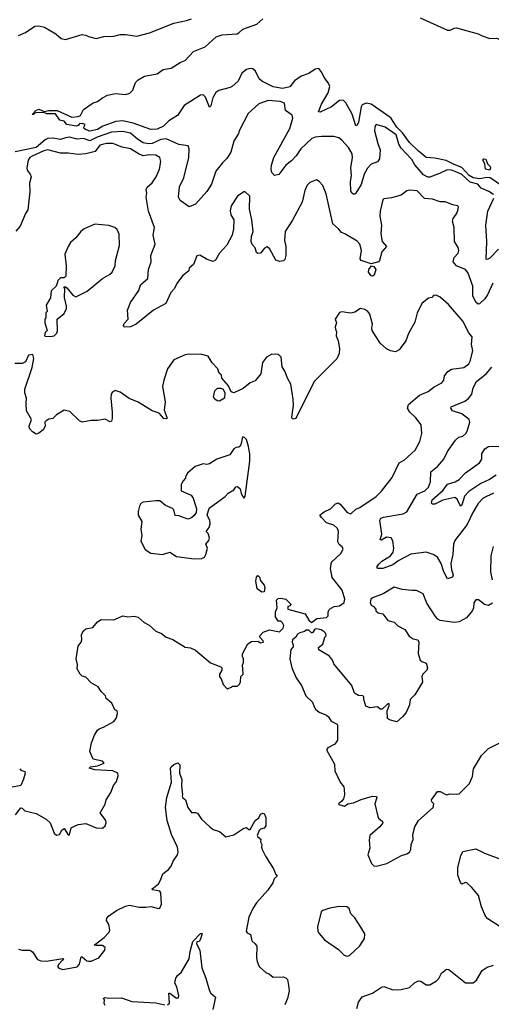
# Model space of a CAD drawing. Extents: x 2086813 to 2278017, y 548126 to 753336.
# Tile 259 of 461: x 2151865 to 2155568, y 686289 to 694029. Entities that reach past the tile are written whole.
import ezdxf

# ---------------------------------------------------------------- set-up
doc = ezdxf.new("R2010")
doc.units = 0

msp = doc.modelspace()

# ---------------------------------------------------------------- linework, layer by layer
at = {"layer": '0CON10XD'}
for points in [[(2151854.5, 693905.5), (2151911.1, 693928.9), (2151985, 693977.1), (2152015, 693981.4), (2152059.5, 693969.5), (2152148.3, 693918.3), (2152191.7, 693881.7), (2152225, 693874), (2152355, 693913.3), (2152385, 693908.8), (2152405, 693896.7), (2152465, 693880.8), (2152525, 693897.5), (2152605, 693900.8), (2152655, 693912.5), (2152695, 693913.1), (2152785, 693899.2), (2152885, 693925.7), (2153075, 694002.9), (2153175, 694022.5), (2153215, 694037.1)], [(2155699.9, 692689.9), (2155557.7, 692785), (2155535, 692789.6), (2155475, 692779.2), (2155425, 692785.1), (2155394.7, 692804.7), (2155335, 692868), (2155275, 692890.3), (2155212.6, 692922.6), (2155125, 692940), (2155055.8, 692945), (2155034.8, 692964.8), (2154995, 692994.6), (2154925, 693062.9), (2154869.3, 693139.3), (2154825.5, 693185), (2154778.1, 693258.1), (2154625, 693365.9), (2154586.2, 693373.8), (2154555, 693360.8), (2154546.9, 693343.1), (2154525, 693223.8), (2154515, 693201.2), (2154505, 693193.8), (2154475.8, 693285.8), (2154425, 693375.7), (2154405, 693395.6), (2154376.9, 693393.1), (2154312.5, 693345), (2154225, 693302), (2154210, 693305), (2154235, 693365.8), (2154286.5, 693453.5), (2154300.4, 693505), (2154290.4, 693530.4), (2154254.5, 693575), (2154236.5, 693615), (2154213.3, 693645), (2154185, 693641.2), (2154135, 693605.7), (2154075, 693584.6), (2154022.7, 693547.3), (2153985, 693502.5), (2153927.3, 693487.3), (2153855, 693501.7), (2153765, 693546.6), (2153745.1, 693565.1), (2153716.7, 693625), (2153695, 693642.5), (2153675, 693645.2), (2153645, 693638.4), (2153610.1, 693609.9), (2153580, 693545), (2153535, 693505.7), (2153516.7, 693495), (2153428, 693472), (2153405, 693457.5), (2153382.2, 693415), (2153365, 693352.5), (2153355, 693342.5), (2153325, 693420.8), (2153305, 693437.5), (2153285, 693435.7), (2153155.5, 693354.5), (2153103.2, 693276.8), (2153036.6, 693233.4), (2152995, 693193.3), (2152945, 693169.5), (2152895, 693165.6), (2152756.7, 693216.7), (2152675, 693233.8), (2152621.1, 693228.9), (2152517.9, 693192.1), (2152475, 693165.7), (2152415, 693154), (2152382.5, 693165), (2152371.2, 693175), (2152368.8, 693185), (2152380, 693205), (2152355, 693213.8), (2152335, 693211.2), (2152323, 693197), (2152308, 693192), (2152235.8, 693205.8), (2152215, 693232.5), (2152180.6, 693240.6), (2152145, 693290), (2152079.3, 693289.3), (2152055, 693300), (2151993, 693297), (2151978.3, 693291.7), (2151975, 693284), (2151963.6, 693283.6), (2151991.2, 693315), (2152015, 693325.7), (2152056.4, 693306.4), (2152095, 693315.6), (2152160, 693315), (2152275, 693263.3), (2152325, 693267.5), (2152343, 693277), (2152365, 693322.5), (2152441.2, 693375), (2152476.2, 693385), (2152515, 693415.6), (2152555, 693436.9), (2152618, 693448), (2152695, 693442.2), (2152728.8, 693451.2), (2152753.3, 693475), (2152775.4, 693535), (2152795, 693557.3), (2152845.8, 693584.2), (2152945, 693604.4), (2152992.7, 693637.3), (2153055, 693648.1), (2153125, 693693.3), (2153165, 693707.3), (2153230.3, 693779.7), (2153320.5, 693815), (2153406.4, 693893.6), (2153455, 693908.9), (2153571.3, 693918.7), (2153586.2, 693925), (2153617.5, 693955), (2153727, 693993), (2153775, 694036.7)], [(2155010, 694045), (2155225, 693945.8), (2155244.1, 693945.9), (2155275, 693963.8), (2155295, 693966.2), (2155465, 693918.1), (2155495, 693903.3), (2155555, 693881.1), (2155605, 693883.6), (2155625, 693877.7), (2155677.4, 693847.4), (2155725, 693803.8), (2155765, 693791.2), (2155805, 693768.8), (2156006.7, 693723.3), (2156017.5, 693735), (2156006.7, 693765), (2156010, 693795), (2156075, 693806.9), (2156095, 693821.4), (2156128.8, 693861.2), (2156150, 693940), (2156178.3, 693961.7), (2156246.2, 694035)], [(2155583.8, 692653.8), (2155548.1, 692678.1), (2155488, 692705), (2155461.2, 692735), (2155402.6, 692752.6), (2155335, 692811), (2155283.1, 692835), (2155254.7, 692845.3), (2155222.2, 692847.8), (2155160.9, 692819.1), (2155085, 692791.5), (2155068.5, 692791.5), (2155035, 692809.3), (2154967.7, 692887.7), (2154945, 692930.4), (2154859, 693019), (2154841.7, 693051.7), (2154820.2, 693125), (2154735, 693184.1), (2154665, 693205.8), (2154653.8, 693186.2), (2154651.1, 693155), (2154675.6, 693055), (2154695.5, 693005), (2154690.9, 692935), (2154675, 692910.6), (2154625, 692893.5), (2154595, 692861.8), (2154568.4, 692815), (2154546, 692734), (2154503.8, 692666.2), (2154495, 692657.5), (2154485, 692657.8), (2154473.8, 692665), (2154465, 692683.8), (2154461.9, 692755), (2154470, 692805), (2154464.4, 692865.6), (2154478.1, 692945), (2154475.8, 692975), (2154447.2, 693025), (2154395, 693082.9), (2154370.7, 693100.7), (2154332.1, 693112.1), (2154235, 693111.1), (2154184.5, 693104.5), (2154159.5, 693095), (2154071.8, 693015), (2154035, 692958.5), (2153999.8, 692920.2), (2153953.6, 692885), (2153898.3, 692811.7), (2153865, 692803.3), (2153845, 692826.7), (2153840.4, 692855), (2153842.7, 692885), (2153861.1, 692945), (2153985.2, 693174.8), (2154010, 693255), (2154005, 693278.8), (2153952.9, 693315), (2153945, 693373.3), (2153910, 693385), (2153815, 693394), (2153741.7, 693368.3), (2153659.5, 693290.5), (2153591.4, 693161.4), (2153583.3, 693135), (2153546.5, 693073.5), (2153523.4, 692986.6), (2153492.4, 692937.6), (2153456.2, 692905), (2153405, 692838.8), (2153369.6, 692735), (2153335, 692677.5), (2153245, 692580), (2153195, 692556.7), (2153125, 692606.7), (2153112.5, 692635), (2153120.8, 692715), (2153154.4, 692785), (2153192.2, 692945), (2153195.8, 693015), (2153187.3, 693037.3), (2153115, 693047.1), (2153015, 693092.6), (2152973.9, 693086.1), (2152905, 693055.6), (2152875, 693052.5), (2152835, 693061.1), (2152790.3, 693090.3), (2152735, 693137.3), (2152675, 693149.2), (2152585, 693144.1), (2152473.9, 693105), (2152415, 693077.5), (2152365, 693094.2), (2152315, 693089.5), (2152255, 693104.8), (2152225, 693101.6), (2152185, 693087.3), (2152125, 693097.3), (2152085, 693095.7), (2152064.4, 693085), (2151995, 693025.6), (2151830.3, 692989.7)], [(2152780, 691635), (2152735, 691613.8), (2152685, 691613.3), (2152680, 691625), (2152685, 691640), (2152716.7, 691675), (2152712, 691745), (2152736, 691805), (2152800.9, 691899.1), (2152814.2, 691945.8), (2152872, 691995), (2152877.5, 692065), (2152898.1, 692125), (2152895.6, 692175), (2152928.1, 692265), (2152912.5, 692335), (2152924.6, 692395), (2152876.4, 692525), (2152857.1, 692635), (2152862.9, 692665), (2152858.6, 692695), (2152866.8, 692713.2), (2152904.3, 692745.7), (2152936, 692795), (2152963.6, 692853.6), (2152974.2, 692915), (2152964, 692945), (2152935, 692963.1), (2152885, 692966.9), (2152835, 692958.5), (2152803.3, 692973.3), (2152735, 693014.6), (2152668.3, 693028.3), (2152595, 693055.4), (2152546.5, 693056.5), (2152495, 693042.5), (2152457.7, 692992.3), (2152384.2, 692974.2), (2152325, 692969.1), (2152245, 692980.5), (2152185, 692980), (2152085, 693005.3), (2152055, 692998.6), (2151963.1, 692955), (2151945.6, 692945), (2151930.9, 692925), (2151921.2, 692865), (2151922.7, 692845), (2151946.7, 692815), (2151954.4, 692795), (2151942.5, 692745), (2151944.5, 692675), (2151930, 692535), (2151909.4, 692505), (2151870, 692405), (2151835, 692366.2)], [(2155555, 692847.5), (2155522.5, 692855), (2155517, 692897), (2155500, 692925), (2155510, 692935), (2155525, 692932.5), (2155537.5, 692895), (2155560, 692875), (2155562.5, 692865), (2155555, 692847.5)], [(2155580.9, 691959.1), (2155537.6, 691865), (2155516.1, 691835), (2155475, 691794.4), (2155465, 691793.1), (2155448.1, 691805), (2155421.5, 691855), (2155421.5, 691935), (2155385.3, 692035.3), (2155364.4, 692065), (2155295, 692094.5), (2155267.8, 692125), (2155275, 692158.8), (2155307.1, 692195), (2155313.3, 692215), (2155308.2, 692238.2), (2155280, 692285), (2155275.8, 692395), (2155262.5, 692445), (2155268, 692465), (2155295, 692502.5), (2155305, 692529.2), (2155311.1, 692555), (2155305.4, 692565), (2155265, 692573.9), (2155205, 692598.4), (2155165, 692597.3), (2155105, 692618.8), (2155042.6, 692622.6), (2154985, 692682.5), (2154925, 692688.8), (2154905, 692683.3), (2154859.7, 692650.3), (2154785, 692627.5), (2154725, 692620), (2154715, 692612.5), (2154694.3, 692524.3), (2154693.5, 692485), (2154704.5, 692415), (2154699.6, 692345), (2154710.5, 692285), (2154744, 692245), (2154708.6, 692205), (2154690, 692135), (2154681.2, 692125), (2154625, 692110), (2154545, 692136), (2154538.6, 692148.6), (2154548.5, 692215), (2154535, 692265.8), (2154515, 692288.1), (2154417, 692347), (2154392.5, 692355), (2154368.8, 692385), (2154323.8, 692423.8), (2154271.1, 692661.1), (2154244.4, 692724.4), (2154216.6, 692756.6), (2154195, 692770), (2154141.7, 692748.3), (2154121.7, 692728.3), (2154104.4, 692685.6), (2154083.5, 692595), (2154007.4, 692452.6), (2153950, 692365), (2153944.4, 692295), (2153955.7, 692245.7), (2153955.7, 692175), (2153945.6, 692144.4), (2153935, 692133.3), (2153905, 692127.5), (2153875, 692140), (2153825, 692230), (2153805, 692243.3), (2153786.1, 692233.9), (2153755, 692193.8), (2153735, 692190), (2153725, 692200), (2153713.8, 692235), (2153691.3, 692261.3), (2153683.3, 692285), (2153684.4, 692325), (2153698.1, 692365), (2153686.9, 692456.9), (2153669.5, 692539.5), (2153670.7, 692640.7), (2153635, 692676.7), (2153625, 692676.2), (2153575, 692642), (2153524.6, 692565.4), (2153516.2, 692526.2), (2153523.8, 692495), (2153546.2, 692455), (2153544.2, 692385), (2153534, 692335), (2153492.1, 692257.9), (2153433.3, 692195), (2153402.5, 692137.5), (2153385, 692127.5), (2153336.7, 692145), (2153278.6, 692178.6), (2153255, 692173.8), (2153228.8, 692105), (2153196.7, 692075), (2153193.8, 692055), (2153144, 692016), (2153100, 691955), (2153081.4, 691915), (2153050.8, 691885), (2153012.7, 691797.3), (2152915, 691746.7), (2152780, 691635)], [(2155624.2, 692225.8), (2155555, 692154.3), (2155535, 692144), (2155526.1, 692146.1), (2155531.3, 692285), (2155524.7, 692415), (2155541.4, 692525), (2155586.8, 692625)], [(2152105, 691537.5), (2152135, 691543.3), (2152156.2, 691565), (2152163, 691583), (2152160, 691675), (2152215, 691720), (2152231.7, 691758.3), (2152233, 691777), (2152216.2, 691845), (2152220, 691915), (2152211.7, 691928.3), (2152225, 691930), (2152235, 691922.5), (2152283, 691863), (2152305, 691851.2), (2152395, 691893.8), (2152515.7, 691994.3), (2152570, 692025), (2152591.2, 692045), (2152614, 692095), (2152617.1, 692135), (2152648.9, 692255), (2152645, 692343.3), (2152629.7, 692379.7), (2152612.5, 692395), (2152565, 692412.5), (2152455, 692421.2), (2152372.5, 692385), (2152345, 692363.3), (2152305.7, 692314.3), (2152265, 692276.7), (2152244.4, 692245.6), (2152220, 692185), (2152228.8, 692095), (2152226.4, 692013.6), (2152215, 692000), (2152185, 692000), (2152165, 691980), (2152162.5, 691965), (2152152.5, 691935), (2152113, 691897), (2152107, 691843), (2152072.5, 691785), (2152080, 691735), (2152070, 691725), (2152070, 691685), (2152062.5, 691675), (2152062.5, 691645), (2152080, 691585), (2152065, 691570), (2152060, 691545), (2152065, 691540), (2152105, 691537.5)], [(2154635, 692012.5), (2154623.8, 692015), (2154604, 692045), (2154606.2, 692065), (2154626.1, 692093.9), (2154645, 692088), (2154660, 692065), (2154648.1, 692021.9), (2154635, 692012.5)], [(2154387.3, 689832.7), (2154403.9, 689866.1), (2154395.7, 689885), (2154373.7, 689903.7), (2154362.7, 689925), (2154368.2, 690005), (2154359.6, 690029.6), (2154332.5, 690055), (2154274, 690075), (2154234, 690115), (2154222, 690135), (2154255, 690160.6), (2154306, 690185), (2154345, 690224.2), (2154365, 690230.8), (2154380.7, 690220.7), (2154435, 690154.2), (2154465, 690144.2), (2154505, 690182), (2154535, 690194.3), (2154665, 690281.4), (2154705, 690322.5), (2154788.5, 690431.5), (2154844.6, 690545.4), (2154882.4, 690567.6), (2154970, 690645), (2155007.4, 690712.6), (2155021.4, 690775), (2155015.8, 690845), (2154975, 690900), (2154928, 690945), (2154910.8, 690975), (2154918.1, 691005), (2155005, 691077.5), (2155073, 691107), (2155118, 691142), (2155180, 691175), (2155193.8, 691195), (2155200.5, 691229.5), (2155226.1, 691263.9), (2155255, 691281.2), (2155352.5, 691295), (2155390, 691325), (2155401.4, 691345), (2155421.4, 691425), (2155412.5, 691475), (2155416.7, 691535), (2155388.8, 691568.8), (2155346.2, 691656.2), (2155231.2, 691791.2), (2155165, 691847.5), (2155135, 691862.5), (2155115, 691860), (2155100, 691845), (2155075, 691840), (2155025, 691800), (2154986.2, 691725), (2154967.9, 691652.1), (2154917.3, 691562.7), (2154895.7, 691504.3), (2154853.3, 691445), (2154845, 691433.3), (2154815, 691417.5), (2154775, 691426.7), (2154745, 691442.5), (2154695, 691486.7), (2154632.9, 691585), (2154630, 691605), (2154635.8, 691635), (2154614.4, 691715), (2154599.4, 691735), (2154575, 691751.9), (2154541.7, 691758.3), (2154495, 691730), (2154465, 691722.5), (2154395, 691732.5), (2154375, 691727.5), (2154342.5, 691675), (2154352.5, 691645), (2154342.5, 691615), (2154343.3, 691595), (2154352.5, 691575), (2154348.8, 691545), (2154366, 691505), (2154376.1, 691443.9), (2154373.8, 691405), (2154355, 691363.3), (2154178, 691185), (2154032, 690895), (2154015, 690888), (2154005, 690893.3), (2154000.8, 690905), (2154016, 690995), (2154013.1, 691045), (2153992.5, 691165), (2153969.2, 691205), (2153947, 691267), (2153925, 691300), (2153918.8, 691375), (2153897.7, 691397.7), (2153845, 691399.4), (2153802.6, 691377.4), (2153771.9, 691335), (2153758.1, 691245), (2153715, 691190), (2153675, 691174), (2153620.3, 691129.7), (2153545, 691096), (2153525, 691102.5), (2153505, 691150), (2153451.7, 691211.7), (2153450, 691235), (2153431.7, 691251.7), (2153420, 691285), (2153375, 691332.5), (2153343.9, 691383.9), (2153295, 691396.2), (2153195, 691398.8), (2153165, 691393.3), (2153073.9, 691356.1), (2153026, 691284), (2152996, 691195), (2152987.5, 691145), (2153005.9, 691024.1), (2152998.3, 690958.3), (2153023.9, 690896.1), (2153015, 690890.6), (2152996.7, 690895), (2152960, 690935), (2152905, 690954.5), (2152795, 691022.9), (2152725, 691050.8), (2152655, 691100), (2152615, 691113.3), (2152590.5, 691099.5), (2152583.3, 691085), (2152580, 691055), (2152591.2, 690945), (2152591.2, 690895), (2152585, 690872.5), (2152575, 690867.5), (2152535, 690887.5), (2152475, 690878.1), (2152425, 690878.8), (2152355.7, 690865.7), (2152333.3, 690875), (2152259.7, 690949.7), (2152215, 690960), (2152155, 690924), (2152125, 690894), (2152095, 690887.5), (2152073.3, 690875), (2152063.3, 690865), (2152064.2, 690835), (2152050, 690805), (2152015, 690779.2), (2151995, 690772), (2151965, 690788), (2151942, 690815), (2151940, 690835), (2151957.5, 690885), (2151917.5, 690955), (2151915.6, 691015.6), (2151917.5, 691055), (2151906.2, 691095), (2151906.2, 691125), (2151962.5, 691295), (2151976.7, 691365), (2151968.3, 691398.3), (2151935, 691392.5), (2151909.3, 691340.7), (2151885, 691327.5), (2151827, 691327)], [(2155585, 690306.7), (2155505, 690268.1), (2155465, 690225.7), (2155422.1, 690155), (2155379.4, 690060.6), (2155282.5, 689935), (2155271.3, 689905), (2155266.8, 689825), (2155250.4, 689755), (2155254.4, 689705.6), (2155268.5, 689665), (2155262, 689648), (2155223.4, 689633.4), (2155195, 689688), (2155174.6, 689754.6), (2155145, 689803.8), (2155110, 689825), (2155055, 689842.5), (2154935, 689827.8), (2154841.3, 689778.7), (2154795.6, 689744.4), (2154715, 689713.6), (2154676.2, 689715), (2154670, 689725), (2154685, 689750), (2154708.3, 689771.7), (2154776.2, 689815), (2154796.8, 689843.2), (2154801.9, 689875), (2154795, 689932.5), (2154782.5, 689955), (2154745, 689960.8), (2154705, 689938.8), (2154695, 689940), (2154708.9, 689985), (2154691.9, 690095), (2154700.5, 690109.5), (2154721.1, 690118.9), (2154875, 690145.8), (2154905, 690160.8), (2154985, 690299.4), (2155045, 690325.4), (2155074.6, 690355), (2155090.9, 690395), (2155094.2, 690475.8), (2155144.6, 690515.4), (2155194.4, 690575), (2155223.3, 690635), (2155286.1, 690723.9), (2155313.8, 690746.2), (2155345, 690755.8), (2155368, 690775), (2155379.2, 690795), (2155398.8, 690865), (2155393.3, 690885), (2155335, 690930), (2155263.8, 690955), (2155250, 690975), (2155253.3, 690985), (2155359.7, 691030.3), (2155388.3, 691051.7), (2155414.7, 691085.3), (2155425.9, 691135), (2155450.3, 691185), (2155528.2, 691245), (2155572.4, 691297.6)], [(2153435, 691030), (2153415, 691032.5), (2153397, 691047), (2153387.5, 691065), (2153398.3, 691111.7), (2153418.3, 691131.7), (2153445, 691132.5), (2153463.6, 691123.6), (2153476, 691096), (2153472, 691055), (2153435, 691030)], [(2153235, 689790), (2153295, 689793.3), (2153315.8, 689804.2), (2153325.9, 689824.1), (2153340, 689875), (2153327.5, 689905), (2153350, 689935), (2153356.2, 689955), (2153345, 689990), (2153330, 690005), (2153353.3, 690036.7), (2153360, 690065), (2153357.5, 690095), (2153336.7, 690135), (2153351.7, 690188.3), (2153478.3, 690281.7), (2153501.7, 690308.3), (2153546.4, 690333.6), (2153563, 690357), (2153575, 690360), (2153595, 690340), (2153604.1, 690304.1), (2153625, 690267.5), (2153635, 690282.5), (2153672.7, 690557.3), (2153673.1, 690615), (2153662.2, 690675), (2153645, 690728), (2153631.2, 690745), (2153615, 690750), (2153605, 690697.5), (2153595, 690677.5), (2153585, 690667.5), (2153565, 690666.7), (2153545, 690656.7), (2153515, 690607.5), (2153412.5, 690575), (2153355, 690537.5), (2153335, 690533.3), (2153305, 690537.5), (2153243, 690517), (2153182.5, 690465), (2153167.5, 690435), (2153167.5, 690425), (2153147.5, 690405), (2153132.5, 690375), (2153132.5, 690325), (2153210.5, 690290.5), (2153227, 690267), (2153252.5, 690185), (2153250, 690155), (2153235, 690132.5), (2153215, 690113.3), (2153185, 690102.5), (2153115, 690129.2), (2153085, 690132.5), (2153075.7, 690175), (2153065, 690187.5), (2153009.5, 690209.5), (2152965, 690245.8), (2152935, 690248), (2152833.2, 690236.8), (2152816.2, 690225), (2152804.4, 690205.6), (2152794.2, 690164.2), (2152796, 690135), (2152823.9, 690083.9), (2152816.2, 690025), (2152824, 689975), (2152815, 689930), (2152850, 689865), (2152895, 689836.2), (2152985, 689825.6), (2153045, 689843.8), (2153095, 689810), (2153235, 689790)], [(2155605, 690448.6), (2155554.4, 690415.6), (2155485, 690384.1), (2155390.5, 690319.5), (2155356, 690284), (2155335, 690213.3), (2155325, 690206), (2155299.9, 690259.9), (2155282.1, 690272.1), (2155187.2, 690252.8), (2155125, 690219.4), (2155105, 690221.2), (2155098, 690228), (2155103.8, 690255), (2155190.1, 690329.9), (2155222.5, 690377.5), (2155283.6, 690396.4), (2155315.6, 690415), (2155365, 690466.9), (2155475, 690546), (2155494.2, 690575), (2155494, 690615), (2155515.6, 690655), (2155545, 690673.6), (2155635, 690676.9)], [(2151831.2, 687778.8), (2151875, 687832.5), (2151885, 687830), (2151905, 687810), (2151995, 687790), (2152073, 687743), (2152103.8, 687715), (2152136.2, 687635), (2152155, 687618.8), (2152177.3, 687622.7), (2152195, 687657.5), (2152215, 687670), (2152245, 687620), (2152255, 687620), (2152270, 687675), (2152295, 687690), (2152325, 687702.5), (2152385, 687710), (2152465, 687676.7), (2152515, 687672.5), (2152535, 687692.5), (2152543.3, 687715), (2152540, 687735), (2152496.7, 687795), (2152536.8, 687863.2), (2152545, 687897.5), (2152580, 687955), (2152601.7, 688008.3), (2152625, 688040), (2152638.8, 688085), (2152635, 688106.7), (2152595, 688124), (2152455, 688132.5), (2152410, 688145), (2152420, 688155), (2152475, 688163.3), (2152527.5, 688185), (2152515, 688200), (2152442.5, 688215), (2152416.7, 688275), (2152430, 688345), (2152453.3, 688405), (2152477, 688443), (2152490, 688455), (2152523.3, 688466.7), (2152605, 688512.5), (2152622.5, 688535), (2152632.5, 688575), (2152630, 688595), (2152612.5, 688605), (2152587.5, 688655), (2152543.6, 688693.6), (2152537.5, 688715), (2152505, 688746.7), (2152481.2, 688785), (2152427, 688817), (2152385, 688860), (2152355, 688868.8), (2152340.8, 688885), (2152317.5, 688925), (2152319.5, 688959.5), (2152307.5, 689005), (2152323.8, 689105), (2152346.7, 689135), (2152352.5, 689155), (2152350, 689195), (2152366.2, 689225), (2152385, 689240), (2152438.8, 689251.2), (2152475, 689296.2), (2152505, 689314), (2152605, 689311.4), (2152675, 689343.3), (2152715, 689333.8), (2152765, 689341.4), (2152795, 689332.5), (2152841.2, 689291.2), (2152880.3, 689270.3), (2152935, 689221.2), (2152977.5, 689205), (2153015.8, 689175.8), (2153067, 689157), (2153165, 689096.7), (2153205, 689090), (2153245, 689073.8), (2153363.9, 688973.9), (2153445, 688942.5), (2153452.5, 688935), (2153452.5, 688915), (2153432.5, 688885), (2153433, 688863), (2153447, 688847), (2153463, 688803), (2153495, 688770), (2153528.3, 688781.7), (2153535, 688790), (2153575, 688790), (2153590, 688805), (2153597.5, 688825), (2153600, 688865), (2153620, 688885), (2153616.2, 688926.2), (2153613.3, 688955), (2153622.5, 688975), (2153622.5, 689005), (2153613.6, 689023.6), (2153613.8, 689045), (2153655, 689123.3), (2153685, 689140), (2153735, 689143.3), (2153755, 689131.2), (2153780, 689135), (2153776.4, 689146.4), (2153750, 689175), (2153750, 689185), (2153776.4, 689213.6), (2153825, 689233.8), (2153905, 689217.5), (2153933.8, 689245), (2153937.7, 689267.7), (2153928.3, 689288.3), (2153915, 689300), (2153895, 689300), (2153873.8, 689335), (2153872.5, 689375), (2153887.5, 689405), (2153880, 689465), (2153895, 689480), (2153915, 689482.5), (2153955, 689472.5), (2153992.5, 689435), (2153988.3, 689421.7), (2153970, 689415), (2153970, 689395), (2154105, 689358.8), (2154135, 689307.5), (2154155, 689290), (2154198.3, 689321.7), (2154275, 689330), (2154287, 689343), (2154286.7, 689375), (2154296.1, 689393.9), (2154335, 689416.2), (2154375, 689420.8), (2154412.3, 689447.7), (2154417.1, 689475), (2154397.3, 689545), (2154319.4, 689645), (2154305.8, 689715), (2154314, 689765), (2154387.3, 689832.7)], [(2155582.3, 689887.7), (2155564, 689815), (2155562.5, 689685), (2155574.2, 689625.8)], [(2153765, 689527.5), (2153730, 689555), (2153720, 689615), (2153723, 689647), (2153735, 689660), (2153750, 689645), (2153753, 689623), (2153783.3, 689585), (2153790, 689565), (2153785, 689532.5), (2153765, 689527.5)], [(2155577.4, 689442.6), (2155545, 689423.1), (2155515, 689433.1), (2155467.9, 689467.9), (2155445, 689468), (2155430.8, 689445), (2155428.6, 689405), (2155420, 689385), (2155372.7, 689327.3), (2155315, 689294.5), (2155275, 689291.5), (2155167, 689307), (2155147.8, 689317.8), (2155128.3, 689338.3), (2155062.1, 689442.1), (2155033.3, 689515), (2154981.2, 689541.2), (2154945, 689541.4), (2154869.1, 689549.1), (2154805, 689568), (2154718.8, 689515), (2154634, 689485), (2154622.5, 689475), (2154616.4, 689446.4), (2154625, 689427.5), (2154642.5, 689415), (2154660, 689395), (2154661.7, 689381.7), (2154680, 689365), (2154717.3, 689357.3), (2154755, 689306.7), (2154805, 689292.5), (2154833.9, 689263.9), (2154887.5, 689235), (2154921.7, 689181.7), (2154955, 689162.5), (2154990, 689155), (2154997.5, 689135), (2154993, 689047), (2155010, 688995), (2155023, 688983), (2155055, 688970), (2155067.5, 688935), (2155062.5, 688915), (2155030, 688885), (2155023, 688867), (2155027.7, 688822.3), (2154968, 688722), (2154930, 688685), (2154925.7, 688644.3), (2154898.3, 688581.7), (2154871.7, 688548.3), (2154825, 688510), (2154775, 688522.5), (2154753.3, 688535), (2154750, 688595), (2154766.7, 688635), (2154765, 688650), (2154755, 688650), (2154711.7, 688608.3), (2154695, 688610), (2154675, 688627.5), (2154615, 688620), (2154583.8, 688633.8), (2154566.2, 688685), (2154567.5, 688705), (2154560, 688715), (2154525, 688717.5), (2154493.6, 688733.6), (2154472.5, 688795), (2154332.5, 688965), (2154320, 688995), (2154297.5, 689025), (2154212.5, 689075), (2154210, 689095), (2154245, 689120), (2154260, 689175), (2154270, 689185), (2154267.5, 689205), (2154256.4, 689216.4), (2154231.7, 689231.7), (2154195, 689240), (2154181.7, 689238.3), (2154165, 689210), (2154155, 689210), (2154135, 689230), (2154115, 689230), (2154101.7, 689218.3), (2154065, 689210), (2154045, 689197.5), (2154032.5, 689175), (2154007.5, 689155), (2154003.3, 689135), (2154012.5, 689115), (2154011.7, 689098.3), (2153993, 689077), (2153986.7, 689005), (2154002.5, 688935), (2154035.8, 688855.8), (2154076.2, 688795), (2154111.2, 688715), (2154163.3, 688665), (2154176.1, 688626.1), (2154188.3, 688608.3), (2154215, 688586.7), (2154275, 688561.2), (2154290, 688550), (2154310, 688515), (2154353.6, 688493.6), (2154360, 688485), (2154360, 688365), (2154338.8, 688335), (2154285, 688305.6), (2154277.5, 688295), (2154277.1, 688285), (2154307.8, 688227.8), (2154337, 688177), (2154338.6, 688125), (2154380.8, 688035), (2154408.6, 687998.6), (2154413.6, 687976.4), (2154414.4, 687935), (2154406.5, 687903.5), (2154395, 687886.2), (2154367.5, 687865), (2154370.7, 687860.7), (2154415, 687847.5), (2154440, 687865), (2154485, 687873.3), (2154545, 687900), (2154635, 687924.2), (2154663.6, 687923.6), (2154670, 687915), (2154654.2, 687865), (2154675.7, 687765.7), (2154681.1, 687751.1), (2154713.3, 687725), (2154716, 687715), (2154692.5, 687685), (2154614.3, 687615), (2154608, 687578), (2154613.6, 687516.4), (2154597.5, 687465), (2154628, 687395), (2154645, 687376.2), (2154665, 687374.4)], [(2154665, 687374.4), (2154746.2, 687395), (2154861.7, 687458.3), (2154905, 687471.4), (2154925.8, 687485), (2154936, 687505), (2154938.8, 687545), (2154953.8, 687585), (2154951.2, 687625), (2154966.2, 687685), (2154997.3, 687732.7), (2155110, 687835), (2155116.2, 687865), (2155101.7, 687881.7), (2155098.8, 687895), (2155145, 687961.2), (2155165, 687960.8), (2155215, 687936), (2155245, 687943.8), (2155295, 687940), (2155315.7, 687944.3), (2155395.7, 688024.3), (2155419.7, 688080.3), (2155428.8, 688141.2), (2155492, 688245), (2155545, 688300), (2155665, 688360.7)], [(2151865, 688140), (2151875, 688130), (2151905, 688120), (2151907, 688107), (2151895, 688060), (2151875, 688010), (2151794.1, 687994.1)], [(2151855, 686723.3), (2151885, 686713.3), (2151945, 686714.2), (2151965, 686701.2), (2152005, 686641.2), (2152029.7, 686629.7), (2152075, 686628.9), (2152205, 686650), (2152210, 686645), (2152197.3, 686632.7), (2152171.2, 686605), (2152161.2, 686585), (2152172.1, 686572.1), (2152205, 686563.1), (2152315.5, 686584.5), (2152335.7, 686605), (2152348.3, 686661.7), (2152355, 686662.5), (2152391.3, 686631.3), (2152405, 686627.5), (2152425, 686628), (2152485.9, 686654.1), (2152533.3, 686715), (2152536.4, 686736.4), (2152515, 686751.2), (2152465, 686750), (2152450, 686755), (2152527, 686813), (2152568, 686855), (2152574, 686875), (2152565.8, 686915.8), (2152547.7, 686947.7), (2152548, 686965), (2152564.2, 686985), (2152625, 687027.3), (2152695, 687060), (2152728.3, 687068.3), (2152802.1, 687052.1), (2152855, 687051.2), (2152895, 687058), (2152955, 687042), (2152966.2, 687045), (2152979.2, 687075), (2152974.2, 687165), (2152965, 687178), (2152907.5, 687187.5), (2152902.5, 687195), (2152954, 687236), (2152971.1, 687265), (2152988, 687315), (2153013.6, 687333.6), (2153032.7, 687347.3), (2153054.5, 687375.5), (2153070.6, 687415), (2153104.4, 687465), (2153109.1, 687485), (2153102.9, 687525), (2153057.2, 687625), (2153023.8, 687735), (2153010.9, 687835), (2153020.9, 687915), (2153055.7, 688035), (2153050, 688145), (2153054.1, 688155.9), (2153076.4, 688173.6), (2153107.5, 688187.5), (2153121.7, 688171.7), (2153120.8, 688105), (2153138.6, 688055), (2153134.3, 688005), (2153143.3, 687935), (2153140, 687925), (2153144.1, 687914.1), (2153165.7, 687895.7), (2153186.4, 687836.4), (2153215, 687797.5), (2153245, 687797.5), (2153260.7, 687790.7), (2153293.3, 687745), (2153357.5, 687685), (2153385, 687663.3), (2153435, 687648), (2153484.2, 687604.2), (2153545, 687622), (2153625.7, 687674.3), (2153645, 687680), (2153664.3, 687664.3), (2153675, 687664), (2153712.5, 687735), (2153742.5, 687755), (2153755, 687782.5), (2153775, 687792.5), (2153785, 687790), (2153798.3, 687758.3), (2153797.3, 687692.7), (2153785, 687673.3), (2153755, 687665.8), (2153745, 687655.8), (2153729.2, 687615), (2153733.8, 687605), (2153757.7, 687587.7), (2153756.7, 687565), (2153766.1, 687546.1), (2153764, 687525), (2153770, 687505), (2153795, 687453.3), (2153858.8, 687355), (2153875, 687310), (2153886.7, 687295), (2153862.5, 687275), (2153853.3, 687245), (2153813.8, 687185), (2153724.2, 687085.8), (2153695, 687042.5), (2153664, 686975), (2153643.3, 686865), (2153651.7, 686851.7), (2153678.3, 686838.3), (2153687.6, 686787.6), (2153715, 686763.8), (2153726, 686745), (2153724.1, 686654.1), (2153728.8, 686625), (2153745.9, 686585.9), (2153797.7, 686537.7), (2153827.5, 686525), (2153855, 686503.3), (2153933.6, 686503.6), (2153955, 686496.7), (2153967.5, 686485), (2153975.9, 686435.9), (2153980.8, 686395), (2153967.5, 686335), (2153946, 686285)], [(2155637, 686897), (2155540.9, 686960.9), (2155521.3, 686981.3), (2155490.6, 687055), (2155466.2, 687145), (2155415, 687207.5), (2155375, 687243.3), (2155365, 687246.7), (2155335, 687233.3), (2155325, 687246.7), (2155305.8, 687305), (2155305.8, 687364.2), (2155328, 687455), (2155345, 687490), (2155445, 687512), (2155515, 687475.7), (2155647.9, 687427.9)], [(2154435, 686668), (2154455, 686673.8), (2154535, 686748), (2154572, 686805), (2154574.1, 686844.1), (2154544.3, 686895), (2154495, 686968.8), (2154465, 687000), (2154451.7, 687041.7), (2154434.3, 687054.3), (2154372.7, 687057.3), (2154300, 687045), (2154245, 687027.5), (2154232.5, 687015), (2154202.3, 686897.7), (2154206.2, 686865), (2154216.2, 686845), (2154257.5, 686795), (2154368.8, 686718.8), (2154413.3, 686675), (2154435, 686668)], [(2153026.7, 686285), (2153042.4, 686297.6), (2153035, 686377.5), (2153045, 686377.5), (2153095, 686336.7), (2153109.3, 686340.7), (2153113.3, 686355), (2153098, 686425), (2153084, 686455), (2153090.8, 686495), (2153104, 686515), (2153131.7, 686538.3), (2153196.2, 686645), (2153204.4, 686705), (2153225, 686783.3), (2153285, 686846.2), (2153296.7, 686845), (2153285, 686800), (2153275, 686782.5), (2153255, 686780), (2153253.3, 686765), (2153280, 686715), (2153294.3, 686575), (2153325.4, 686495.4), (2153354.5, 686395), (2153366.2, 686376.2), (2153402.5, 686345), (2153381.5, 686248.5)], [(2154860, 686405), (2154925, 686421.2), (2154965, 686456.7), (2154996.4, 686473.6), (2155015, 686471.2), (2155055, 686442.5), (2155085, 686441.2), (2155137.7, 686472.3), (2155155, 686492.5), (2155175.9, 686534.1), (2155215, 686566.2), (2155235, 686561.2), (2155365, 686458.8), (2155425, 686458.8), (2155450.3, 686479.7), (2155495, 686555.8), (2155535, 686581.4), (2155585, 686595.5)], [(2154512.9, 686255), (2154524.2, 686305), (2154553, 686347), (2154635, 686376.5), (2154705, 686424), (2154725, 686428), (2154795, 686403.8), (2154860, 686405)], [(2152535, 686280), (2152527.5, 686295), (2152530, 686325), (2152520, 686335), (2152535, 686342.5), (2152566.1, 686336.1), (2152665, 686340), (2152745, 686310.6), (2152935, 686301.1), (2153005, 686284.5)]]:
    msp.add_lwpolyline(points, dxfattribs=at)

doc.saveas('drawing.dxf')
